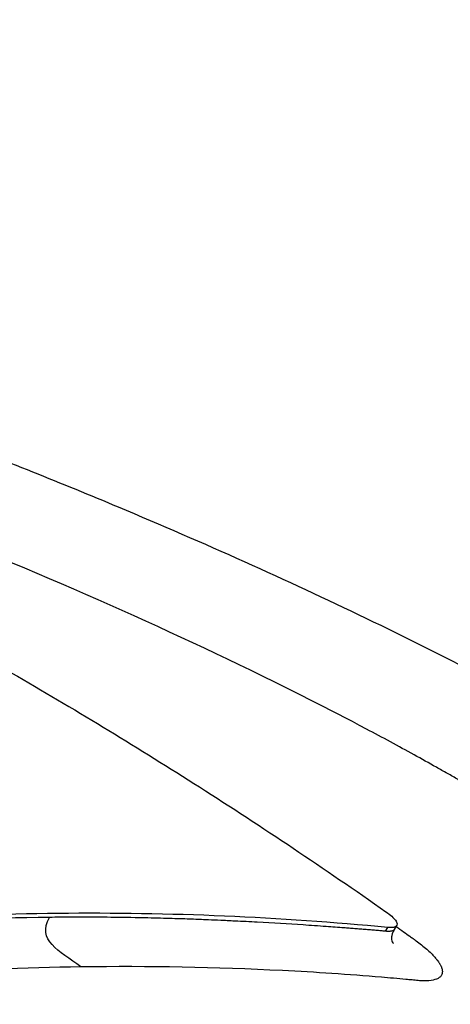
# Model space of a CAD drawing. Header units: millimetres. Extents: x 0 to 4378, y 0 to 2397.
# Tile 598 of 656: x 2768 to 2775, y 1103 to 1119. Entities that reach past the tile are written whole.
import ezdxf

# ---------------------------------------------------------------- set-up
doc = ezdxf.new("R2010")
doc.units = ezdxf.units.MM
doc.header["$LTSCALE"] = 0.2
doc.layers.add('01_Object Line', color=4, linetype='Continuous')

# ---------------------------------------------------------------- blocks, each defined once
blk = doc.blocks.new('Blk$A18R2-0W24D')
for p, q in [((36.085, 244.736), (36.12, 244.797)), ((36.229, 244.765), (36.265, 244.829))]:
    blk.add_line(p, q)
for points, knots in [([(39.471, 247.874), (39.433, 247.896), (39.398, 247.915), (39.326, 247.957), (39.289, 247.978), (39.179, 248.04), (39.105, 248.082), (38.882, 248.206), (38.732, 248.289), (38.281, 248.536), (37.975, 248.7), (37.05, 249.185), (36.415, 249.503), (34.48, 250.438), (33.135, 251.04), (30.836, 252.004), (29.892, 252.382), (27.638, 253.241), (26.325, 253.71), (23.252, 254.737), (21.444, 255.291), (17.182, 256.471), (14.696, 257.065), (10.894, 257.835), (9.58, 258.076), (5.744, 258.706), (3.238, 259.022), (-1.661, 259.441), (-4.03, 259.539), (-9.601, 259.513), (-14.082, 259.26), (-20.271, 257.607), (-22.06, 256.879), (-24.919, 255.138), (-25.987, 254.128), (-26.648, 252.999)], [-12.394848, -12.394848, -12.394848, -12.394848, -12.368615, -12.368615, -12.342063, -12.342063, -12.288821, -12.288821, -12.182256, -12.182256, -11.970206, -11.970206, -11.54833, -11.54833, -10.709746, -10.709746, -10.156953, -10.156953, -9.427638, -9.427638, -8.478934, -8.478934, -7.206459, -7.206459, -6.534924, -6.534924, -5.237704, -5.237704, -3.929286, -3.929286, -1.992588, -1.992588, -0.996537, -0.996537, -0.000001, -0.000001, -0.000001, -0.000001]), ([(37.262, 247.198), (37.229, 247.217), (37.203, 247.232), (37.146, 247.265), (37.116, 247.282), (37.028, 247.332), (36.969, 247.365), (36.789, 247.467), (36.668, 247.534), (36.293, 247.741), (36.034, 247.882), (35.166, 248.342), (34.533, 248.662), (31.925, 249.929), (29.787, 250.849), (25.331, 252.566), (22.987, 253.371), (16.342, 255.389), (11.945, 256.433), (5.077, 257.6), (2.615, 257.924), (-5.188, 258.628), (-9.522, 258.505), (-15.927, 257.796), (-18.613, 257.174), (-22.985, 255.433), (-24.628, 254.323), (-25.675, 253.003)], [-6.77914, -6.77914, -6.77914, -6.77914, -6.770143, -6.770143, -6.760932, -6.760932, -6.742456, -6.742456, -6.705111, -6.705111, -6.627396, -6.627396, -6.444231, -6.444231, -5.883831, -5.883831, -5.314959, -5.314959, -4.309177, -4.309177, -3.739168, -3.739168, -2.454273, -2.454273, -1.234534, -1.234534, -0.000001, -0.000001, -0.000001, -0.000001]), ([(23.917, 252.087), (24.986, 251.592), (26.048, 251.071), (28.113, 249.998), (29.113, 249.45), (31.102, 248.301), (32.086, 247.702), (34.082, 246.429), (35.09, 245.753), (36.089, 245.053)], [-1.723661, -1.723661, -1.723661, -1.723661, -1.283811, -1.283811, -0.862142, -0.862142, -0.4403, -0.4403, -0.000001, -0.000001, -0.000001, -0.000001]), ([(39.471, 247.874), (39.635, 247.78), (40.089, 247.518), (41.087, 246.899), (41.473, 246.651), (42.097, 246.237), (42.342, 246.071), (43.54, 245.24), (44.437, 244.562), (45.498, 243.685), (45.727, 243.491), (46.544, 242.777), (47.097, 242.257), (48.28, 241.044), (48.878, 240.351), (50.075, 238.744), (50.608, 237.838), (51.199, 236.443), (51.363, 235.942), (51.534, 235.183), (51.579, 234.919), (51.637, 234.396), (51.65, 234.137), (51.647, 233.756), (51.642, 233.63), (51.624, 233.381), (51.611, 233.254), (51.578, 233.004), (51.558, 232.883), (51.51, 232.642), (51.482, 232.523), (51.418, 232.283), (51.381, 232.16), (51.298, 231.913), (51.253, 231.791), (51.156, 231.551), (51.103, 231.432), (50.941, 231.097), (50.821, 230.885), (50.62, 230.568), (50.545, 230.458), (50.307, 230.127), (50.13, 229.905), (49.852, 229.599), (49.758, 229.499), (49.614, 229.354), (49.563, 229.305), (49.463, 229.209), (49.411, 229.16), (49.144, 228.917), (48.918, 228.728), (48.557, 228.452), (48.432, 228.362), (48.179, 228.184), (48.048, 228.097), (47.781, 227.924), (47.646, 227.841), (47.435, 227.716), (47.363, 227.674), (47.222, 227.593), (47.152, 227.554), (47.006, 227.474), (46.931, 227.434), (46.717, 227.32), (46.569, 227.245), (45.269, 226.608), (43.944, 226.12), (42.325, 225.679), (42.186, 225.642), (41.906, 225.57), (41.768, 225.536), (41.493, 225.47), (41.357, 225.437), (41.085, 225.375), (40.95, 225.345), (40.682, 225.288), (40.547, 225.26), (40.159, 225.181), (39.897, 225.13), (39.128, 224.991), (38.606, 224.907), (37.869, 224.802), (37.639, 224.771), (37.296, 224.728), (37.186, 224.714), (36.861, 224.675), (36.645, 224.651), (36.222, 224.606), (36.018, 224.586), (35.423, 224.53), (35.029, 224.497), (33.933, 224.419), (33.22, 224.381), (31.948, 224.336), (31.396, 224.323), (29.995, 224.308), (29.139, 224.315), (27.833, 224.348), (27.395, 224.363), (26.732, 224.391), (26.51, 224.401), (26.176, 224.418), (26.064, 224.424), (25.897, 224.433), (25.841, 224.436), (25.757, 224.441), (25.729, 224.442), (25.673, 224.446), (25.645, 224.447), (25.618, 224.449)], [0.000002, 0.000002, 0.000002, 0.000002, 0.069197, 0.069197, 0.114534, 0.114534, 0.144702, 0.144702, 0.264696, 0.264696, 0.298939, 0.298939, 0.390543, 0.390543, 0.512586, 0.512586, 0.675499, 0.675499, 0.768567, 0.768567, 0.818982, 0.818982, 0.869168, 0.869168, 0.893816, 0.893816, 0.918563, 0.918563, 0.942438, 0.942438, 0.965778, 0.965778, 0.990015, 0.990015, 1.013238, 1.013238, 1.036561, 1.036561, 1.079437, 1.079437, 1.103029, 1.103029, 1.150554, 1.150554, 1.170118, 1.170118, 1.179962, 1.179962, 1.190604, 1.190604, 1.231769, 1.231769, 1.252381, 1.252381, 1.273109, 1.273109, 1.29373, 1.29373, 1.303437, 1.303437, 1.31286, 1.31286, 1.322284, 1.322284, 1.341511, 1.341511, 1.488539, 1.488539, 1.502369, 1.502369, 1.515667, 1.515667, 1.528459, 1.528459, 1.540776, 1.540776, 1.552791, 1.552791, 1.576553, 1.576553, 1.621793, 1.621793, 1.642228, 1.642228, 1.65172, 1.65172, 1.669964, 1.669964, 1.68722, 1.68722, 1.719636, 1.719636, 1.776396, 1.776396, 1.818992, 1.818992, 1.882883, 1.882883, 1.914826, 1.914826, 1.930788, 1.930788, 1.938768, 1.938768, 1.942759, 1.942759, 1.944754, 1.944754, 1.946743, 1.946743, 1.946743, 1.946743]), ([(37.262, 247.198), (37.283, 247.186), (37.299, 247.176), (37.335, 247.156), (37.354, 247.145), (37.408, 247.113), (37.444, 247.092), (37.553, 247.029), (37.626, 246.986), (37.843, 246.858), (37.988, 246.771), (38.433, 246.5), (38.731, 246.315), (39.75, 245.66), (40.448, 245.18), (42.016, 244.026), (42.859, 243.344), (44.11, 242.229), (44.566, 241.793), (45.505, 240.83), (45.971, 240.304), (46.64, 239.465), (46.874, 239.15), (47.357, 238.449), (47.596, 238.063), (48.09, 237.163), (48.321, 236.652), (48.647, 235.725), (48.757, 235.309), (48.907, 234.441), (48.937, 233.992), (48.899, 233.066), (48.819, 232.593), (48.54, 231.682), (48.344, 231.244), (47.833, 230.401), (47.52, 229.995), (46.783, 229.23), (46.362, 228.869), (45.41, 228.185), (44.878, 227.862), (41.942, 226.345), (38.788, 225.497), (34.08, 224.957), (33.166, 224.878), (30.805, 224.736), (29.323, 224.701), (27.02, 224.727), (26.239, 224.748), (24.653, 224.817), (23.847, 224.864), (23.033, 224.924)], [0.000001, 0.000001, 0.000001, 0.000001, 0.008819, 0.008819, 0.017845, 0.017845, 0.035907, 0.035907, 0.072142, 0.072142, 0.145603, 0.145603, 0.301295, 0.301295, 0.697741, 0.697741, 1.249711, 1.249711, 1.602669, 1.602669, 2.03028, 2.03028, 2.287616, 2.287616, 2.606653, 2.606653, 3.037248, 3.037248, 3.398951, 3.398951, 3.802683, 3.802683, 4.249515, 4.249515, 4.69033, 4.69033, 5.131374, 5.131374, 5.563894, 5.563894, 5.99898, 5.99898, 7.754072, 7.754072, 8.158843, 8.158843, 8.768031, 8.768031, 9.073942, 9.073942, 9.38062, 9.38062, 9.38062, 9.38062]), ([(30.63, 244.961), (29.65, 244.95), (28.66, 244.911), (27.662, 244.845), (27.163, 244.812), (26.662, 244.773), (26.159, 244.726), (26.033, 244.714), (25.907, 244.702), (25.781, 244.69), (25.75, 244.687), (25.718, 244.683), (25.687, 244.68), (25.671, 244.679), (25.655, 244.677), (25.639, 244.676), (25.623, 244.674), (25.608, 244.672), (25.592, 244.671), (25.529, 244.664), (25.466, 244.658), (25.403, 244.651), (25.339, 244.644), (25.276, 244.638), (25.213, 244.631), (25.205, 244.63), (25.197, 244.629), (25.189, 244.628), (25.187, 244.628), (25.185, 244.628), (25.183, 244.627)], [0, 0, 0, 0, 0.548701, 0.548701, 0.548701, 0.823051, 0.823051, 0.823051, 0.891639, 0.891639, 0.891639, 0.908786, 0.908786, 0.908786, 0.917359, 0.917359, 0.917359, 0.925933, 0.925933, 0.925933, 0.960226, 0.960226, 0.960226, 0.99452, 0.99452, 0.99452, 0.998807, 0.998807, 0.998807, 1, 1, 1, 1]), ([(36.12, 244.797), (34.368, 244.967), (32.583, 245.043), (28.946, 245.008), (27.098, 244.897), (25.22, 244.692)], [-1.719535, -1.719535, -1.719535, -1.719535, -0.859768, -0.859768, -0.000001, -0.000001, -0.000001, -0.000001]), ([(32.864, 244.934), (32.764, 244.937), (32.651, 244.941), (32.526, 244.944), (32.401, 244.948), (32.263, 244.951), (32.113, 244.954), (32.08, 244.955), (32.047, 244.956), (32.018, 244.956), (31.832, 244.96), (31.663, 244.962), (31.504, 244.963), (31.344, 244.964), (31.195, 244.965), (31.056, 244.964), (30.916, 244.964), (30.788, 244.963), (30.67, 244.962), (30.657, 244.962), (30.643, 244.962), (30.63, 244.961)], [0.6281551, 0.6281551, 0.6281551, 0.6281551, 0.6827895, 0.6827895, 0.6827895, 0.7378444, 0.7378444, 0.7378444, 0.75, 0.75, 0.75, 0.8295207, 0.8295207, 0.8295207, 0.909617, 0.909617, 0.909617, 0.9906835, 0.9906835, 0.9906835, 1, 1, 1, 1]), ([(36.089, 245.053), (36.126, 245.028), (36.158, 245.002), (36.21, 244.956), (36.23, 244.934), (36.26, 244.893), (36.269, 244.874), (36.273, 244.841), (36.268, 244.828), (36.246, 244.809), (36.231, 244.802), (36.187, 244.794), (36.156, 244.794), (36.12, 244.797)], [-0.09818068, -0.09818068, -0.09818068, -0.09818068, -0.08194889, -0.08194889, -0.06648018, -0.06648018, -0.04954921, -0.04954921, -0.03283075, -0.03283075, -0.01775583, -0.01775583, -0.000001, -0.000001, -0.000001, -0.000001]), ([(36.085, 244.736), (36.081, 244.736), (36.076, 244.737), (36.069, 244.737), (36.064, 244.738), (36.057, 244.738), (36.05, 244.739), (36.047, 244.739), (36.045, 244.739), (36.042, 244.74), (36.023, 244.741), (35.999, 244.743), (35.969, 244.746), (35.953, 244.747), (35.936, 244.749), (35.924, 244.75), (35.899, 244.752), (35.88, 244.753), (35.858, 244.755), (35.83, 244.757), (35.8, 244.76), (35.766, 244.763), (35.76, 244.763), (35.755, 244.764), (35.749, 244.764), (35.739, 244.765), (35.73, 244.766), (35.72, 244.766), (35.704, 244.768), (35.689, 244.769), (35.674, 244.77), (35.658, 244.771), (35.643, 244.773), (35.628, 244.774), (35.612, 244.775), (35.597, 244.776), (35.582, 244.777), (35.55, 244.78), (35.519, 244.782), (35.49, 244.785), (35.463, 244.787), (35.437, 244.789), (35.41, 244.791), (35.315, 244.798), (35.218, 244.805), (35.121, 244.812), (34.993, 244.821), (34.866, 244.83), (34.744, 244.838), (34.502, 244.854), (34.256, 244.869), (34, 244.883), (33.882, 244.889), (33.761, 244.895), (33.638, 244.901), (33.553, 244.905), (33.468, 244.909), (33.408, 244.912), (33.335, 244.915), (33.278, 244.918), (33.21, 244.92), (33.141, 244.923), (33.06, 244.926), (32.968, 244.93), (32.935, 244.931), (32.901, 244.932), (32.864, 244.934)], [0, 0, 0, 0, 0.0066698, 0.0066698, 0.0066698, 0.0117273, 0.0117273, 0.0117273, 0.0133396, 0.0133396, 0.0133396, 0.0250544, 0.0250544, 0.0250544, 0.03125, 0.03125, 0.03125, 0.0436986, 0.0436986, 0.0436986, 0.0597937, 0.0597937, 0.0597937, 0.0625, 0.0625, 0.0625, 0.0673094, 0.0673094, 0.0673094, 0.0751745, 0.0751745, 0.0751745, 0.0832706, 0.0832706, 0.0832706, 0.0916191, 0.0916191, 0.0916191, 0.1091791, 0.1091791, 0.1091791, 0.125, 0.125, 0.125, 0.1792158, 0.1792158, 0.1792158, 0.25, 0.25, 0.25, 0.3904196, 0.3904196, 0.3904196, 0.4553663, 0.4553663, 0.4553663, 0.5, 0.5, 0.5, 0.5542281, 0.5542281, 0.5542281, 0.6085842, 0.6085842, 0.6085842, 0.6281551, 0.6281551, 0.6281551, 0.6281551]), ([(36.255, 244.811), (36.296, 244.783), (36.336, 244.755), (36.41, 244.703), (36.444, 244.679), (36.495, 244.643), (36.513, 244.631), (36.546, 244.607), (36.562, 244.595), (36.642, 244.536), (36.7, 244.49), (36.802, 244.4), (36.846, 244.357), (36.891, 244.306), (36.899, 244.296), (36.911, 244.281), (36.915, 244.276), (36.921, 244.269), (36.923, 244.266), (36.926, 244.261), (36.928, 244.259), (36.937, 244.247), (36.944, 244.237), (36.953, 244.224), (36.959, 244.214), (36.967, 244.201), (36.98, 244.177), (36.988, 244.159), (36.999, 244.128), (37.003, 244.111), (37.005, 244.089), (37.006, 244.082), (37.006, 244.076)], [-0.17029836, -0.17029836, -0.17029836, -0.17029836, -0.16774075, -0.16774075, -0.16558048, -0.16558048, -0.16450034, -0.16450034, -0.1634202, -0.1634202, -0.15909966, -0.15909966, -0.15477911, -0.15477911, -0.15369897, -0.15369897, -0.1531589, -0.1531589, -0.15288887, -0.15288887, -0.15261883, -0.15261883, -0.1515387, -0.1515387, -0.15099863, -0.15045856, -0.14991849, -0.14810764, -0.14810764, -0.14575673, -0.14575673, -0.14474859, -0.14474859, -0.14474859, -0.14474859]), ([(36.228, 244.765), (36.228, 244.764), (36.228, 244.764), (36.226, 244.761), (36.223, 244.757), (36.216, 244.751), (36.212, 244.749), (36.204, 244.745), (36.202, 244.744), (36.199, 244.743), (36.197, 244.743), (36.196, 244.742), (36.188, 244.74), (36.181, 244.738), (36.167, 244.736), (36.159, 244.735), (36.144, 244.734), (36.137, 244.734), (36.122, 244.734), (36.113, 244.734), (36.099, 244.735), (36.093, 244.735), (36.087, 244.736), (36.086, 244.736), (36.085, 244.736)], [0.6308433, 0.6308433, 0.6308433, 0.6308433, 0.6333546, 0.6333546, 0.6830591, 0.6830591, 0.7300307, 0.7300307, 0.75, 0.75, 0.75, 0.7608461, 0.7608461, 0.8048702, 0.8048702, 0.8516385, 0.8516385, 0.894498, 0.894498, 0.9492488, 0.9492488, 0.9916313, 0.9916313, 0.9999959, 0.9999959, 0.9999959, 0.9999959]), ([(36.226, 244.761), (36.215, 244.744), (36.206, 244.726), (36.191, 244.692), (36.186, 244.677), (36.178, 244.64), (36.177, 244.619), (36.182, 244.586), (36.187, 244.574), (36.197, 244.552), (36.203, 244.545), (36.208, 244.539), (36.209, 244.539), (36.209, 244.539)], [0.00031101, 0.00031101, 0.00031101, 0.00031101, 0.00718303, 0.00718303, 0.01325933, 0.01325933, 0.02256172, 0.02256172, 0.03116219, 0.03116219, 0.04207067, 0.04207067, 0.04742165, 0.04742165, 0.04742165, 0.04742165]), ([(31.138, 244.157), (30.228, 244.145), (29.309, 244.11), (28.383, 244.051), (28.233, 244.041), (28.094, 244.032), (27.944, 244.021), (27.921, 244.019), (27.777, 244.009), (27.667, 244.001), (27.477, 243.986), (27.396, 243.98), (27.326, 243.974), (27.196, 243.964), (27.079, 243.954), (26.869, 243.936), (26.776, 243.927), (26.615, 243.912), (26.546, 243.905), (26.465, 243.897), (26.444, 243.895), (26.424, 243.893), (26.364, 243.886), (26.308, 243.88), (26.254, 243.874), (26.252, 243.873), (26.25, 243.873), (26.237, 243.872), (26.213, 243.869), (26.143, 243.859), (26.096, 243.853), (26.032, 243.845), (26.024, 243.844), (26.013, 243.842), (26.01, 243.842), (26.006, 243.841), (25.946, 243.833), (25.893, 243.826), (25.825, 243.819), (25.804, 243.817), (25.785, 243.815), (25.775, 243.814), (25.761, 243.813), (25.734, 243.811), (25.725, 243.81), (25.706, 243.809), (25.699, 243.809), (25.684, 243.808), (25.677, 243.807), (25.669, 243.807), (25.659, 243.807), (25.647, 243.806), (25.607, 243.805), (25.576, 243.804), (25.543, 243.804), (25.528, 243.804), (25.512, 243.804), (25.476, 243.804), (25.456, 243.805), (25.424, 243.806), (25.413, 243.806), (25.378, 243.807), (25.354, 243.808), (25.303, 243.812), (25.276, 243.814), (25.247, 243.816), (25.219, 243.819), (25.193, 243.822), (25.158, 243.826), (25.148, 243.827), (25.127, 243.83), (25.115, 243.831), (25.092, 243.834), (25.081, 243.836), (25.05, 243.841), (25.033, 243.843), (25.011, 243.847), (25.005, 243.848), (24.983, 243.852), (24.97, 243.854), (24.947, 243.858), (24.937, 243.86), (24.93, 243.861), (24.906, 243.866), (24.881, 243.871), (24.818, 243.884), (24.779, 243.893), (24.701, 243.912), (24.662, 243.923), (24.614, 243.936), (24.608, 243.938), (24.601, 243.94), (24.586, 243.944), (24.572, 243.948), (24.529, 243.961), (24.502, 243.969), (24.452, 243.985), (24.429, 243.992), (24.387, 244.006), (24.368, 244.013), (24.333, 244.025), (24.318, 244.03), (24.291, 244.04), (24.28, 244.044), (24.267, 244.049), (24.263, 244.05), (24.26, 244.051)], [-1, -1, -1, -1, -0.5714286, -0.5714286, -0.5714286, -0.5255574, -0.5255574, -0.517013, -0.517013, -0.4712009, -0.4712009, -0.4285714, -0.4285714, -0.4285714, -0.3868059, -0.3868059, -0.3450253, -0.3450253, -0.3032608, -0.3032608, -0.2857143, -0.2857143, -0.2857143, -0.2513176, -0.2513176, -0.25, -0.25, -0.25, -0.2337562, -0.2337562, -0.2172936, -0.2172936, -0.2152452, -0.2152452, -0.2142857, -0.2142857, -0.2142857, -0.1903263, -0.1903263, -0.1785714, -0.1785714, -0.1785714, -0.170079, -0.170079, -0.1658975, -0.1658975, -0.16301, -0.16301, -0.1607143, -0.1607143, -0.1607143, -0.15572, -0.15572, -0.1428571, -0.1428571, -0.1428571, -0.1345003, -0.1345003, -0.1263958, -0.1263958, -0.1223688, -0.1223688, -0.1146267, -0.1146267, -0.1071429, -0.1071429, -0.1071429, -0.1010737, -0.1010737, -0.0986615, -0.0986615, -0.0956016, -0.0956016, -0.0922441, -0.0922441, -0.0863776, -0.0863776, -0.0841138, -0.0841138, -0.0777712, -0.0777712, -0.0714286, -0.0714286, -0.0714286, -0.0625785, -0.0625785, -0.0498607, -0.0498607, -0.0377346, -0.0377346, -0.0357143, -0.0357143, -0.0357143, -0.0328765, -0.0328765, -0.0268637, -0.0268637, -0.0209459, -0.0209459, -0.0148784, -0.0148784, -0.0087709, -0.0087709, -0.0026649, -0.0026649, 0, 0, 0, 0]), ([(37.006, 244.076), (37.005, 244.068), (37.004, 244.06), (36.999, 244.038), (36.994, 244.026), (36.979, 244.003), (36.968, 243.993), (36.95, 243.979), (36.943, 243.975), (36.929, 243.967), (36.921, 243.963), (36.879, 243.946), (36.836, 243.937), (36.761, 243.931), (36.734, 243.93), (36.69, 243.931), (36.675, 243.931), (36.644, 243.933), (36.628, 243.934), (36.596, 243.937), (36.579, 243.939), (36.546, 243.942), (36.529, 243.943), (36.48, 243.948), (36.446, 243.951), (36.281, 243.966), (36.148, 243.978), (35.482, 244.034), (34.947, 244.07), (33.331, 244.151), (32.24, 244.171), (31.138, 244.157)], [-0.1447486, -0.1447486, -0.1447486, -0.1447486, -0.1434058, -0.1434058, -0.1410549, -0.1410549, -0.138704, -0.138704, -0.1375285, -0.1375285, -0.1363531, -0.1363531, -0.1316512, -0.1316512, -0.1293003, -0.1293003, -0.1281249, -0.1281249, -0.1269494, -0.1269494, -0.125774, -0.125774, -0.1245985, -0.1245985, -0.1222476, -0.1222476, -0.1128439, -0.1128439, -0.0752293, -0.0752293, 0, 0, 0, 0])]:
    blk.add_open_spline(points, degree=3, knots=knots)
blk.add_open_spline([(31.138, 244.157), (30.781, 244.421), (30.416, 244.59), (30.63, 244.961)], degree=3)

msp = doc.modelspace()

# ---------------------------------------------------------------- block references
at = {"layer": '01_Object Line'}
msp.add_blockref('Blk$A18R2-0W24D', (2737.807, 859.146), dxfattribs=at)

doc.saveas('drawing.dxf')
